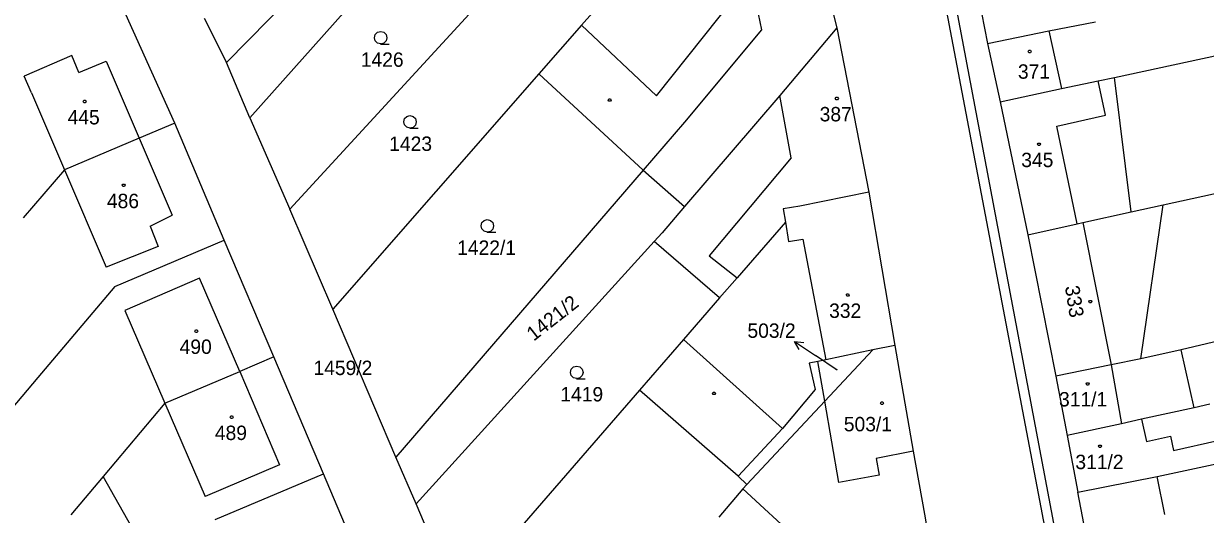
# Model space of a CAD drawing. Extents: x -580630 to -576196, y -1189024 to -1183567.
# Drawn here: x -578306.1 to -578166.5, y -1186279.1 to -1186221.1 of the extents above; entities that cross this region are included whole.
import ezdxf

# ---------------------------------------------------------------- set-up
doc = ezdxf.new("R2010")
doc.units = 0
for name, color, linetype in [('Vrstva 1', 7, 'Continuous'), ('Vrstva 16', 7, 'Continuous'), ('Vrstva 18', 7, 'Continuous'), ('Vrstva 19', 7, 'Continuous'), ('Vrstva 25', 7, 'Continuous'), ('Vrstva 4', 7, 'Continuous')]:
    doc.layers.add(name, color=color, linetype=linetype)

msp = doc.modelspace()

# ---------------------------------------------------------------- linework, layer by layer
at = {"layer": 'Vrstva 1'}
for p, q in [((-578181.13, -1186303.55), (-578202.4, -1186191.42)), ((-578201.3, -1186191.03), (-578180.06, -1186303.25)), ((-578282.12, -1186225.69), (-578262.48, -1186205.64)), ((-578195.53, -1186206.81), (-578192.24, -1186223.42)), ((-578258.85, -1186209.13), (-578279.35, -1186232.22)), ((-578211.93, -1186213.91), (-578210.05, -1186221.59)), ((-578288.24, -1186232.87), (-578295.84, -1186215.89)), ((-578220.24, -1186215.67), (-578218.92, -1186221.83)), ((-578274.64, -1186243), (-578250.72, -1186216.94)), ((-578236.81, -1186217.42), (-578240.21, -1186221.28)), ((-578177.26, -1186227.45), (-578132.84, -1186217.91)), ((-578284.77, -1186220.44), (-578282.12, -1186225.69)), ((-578240.21, -1186221.28), (-578245.25, -1186227.04)), ((-578218.92, -1186221.83), (-578228.04, -1186232.72)), ((-578210.05, -1186221.59), (-578216.76, -1186229.57)), ((-578210.05, -1186221.59), (-578206.27, -1186241)), ((-578192.24, -1186223.42), (-578184.99, -1186221.94)), ((-578184.99, -1186221.94), (-578179.49, -1186220.89)), ((-578184.99, -1186221.94), (-578183.5, -1186228.77)), ((-578192.24, -1186223.42), (-578190.76, -1186230.32)), ((-578279.35, -1186232.22), (-578282.12, -1186225.69)), ((-578245.25, -1186227.04), (-578269.58, -1186254.84)), ((-578232.93, -1186238.4), (-578245.25, -1186227.04)), ((-578179.17, -1186227.86), (-578177.26, -1186227.45)), ((-578175.26, -1186243.34), (-578177.26, -1186227.45)), ((-578190.76, -1186230.32), (-578183.5, -1186228.77)), ((-578183.5, -1186228.77), (-578179.17, -1186227.86)), ((-578216.76, -1186229.57), (-578228.04, -1186242.71)), ((-578190.76, -1186230.32), (-578187.5, -1186246.06)), ((-578288.24, -1186232.87), (-578292.43, -1186234.64)), ((-578282.39, -1186246.69), (-578288.24, -1186232.87)), ((-578279.35, -1186232.22), (-578274.64, -1186243)), ((-578228.04, -1186232.72), (-578232.93, -1186238.4)), ((-578171.48, -1186242.52), (-578124.81, -1186232.21)), ((-578292.43, -1186234.64), (-578301.25, -1186238.37)), ((-578301.25, -1186238.37), (-578306.14, -1186244.06)), ((-578232.93, -1186238.4), (-578262.11, -1186272.32)), ((-578232.93, -1186238.4), (-578228.04, -1186242.71)), ((-578206.27, -1186241), (-578214.4, -1186242.66)), ((-578206.27, -1186241), (-578203.18, -1186259.12)), ((-578269.58, -1186254.84), (-578274.64, -1186243)), ((-578228.04, -1186242.71), (-578230.67, -1186245.8)), ((-578214.4, -1186242.66), (-578216.38, -1186242.99)), ((-578216.38, -1186242.99), (-578216.12, -1186244.56)), ((-578175.26, -1186243.34), (-578171.48, -1186242.52)), ((-578174.13, -1186260.73), (-578171.48, -1186242.52)), ((-578180.98, -1186244.6), (-578175.26, -1186243.34)), ((-578230.67, -1186245.8), (-578231.63, -1186246.85)), ((-578216.12, -1186244.56), (-578221.82, -1186251.14)), ((-578187.5, -1186246.06), (-578181.64, -1186244.75)), ((-578181.64, -1186244.75), (-578180.98, -1186244.6)), ((-578295.32, -1186252.18), (-578282.39, -1186246.69)), ((-578276.53, -1186260.49), (-578282.39, -1186246.69)), ((-578231.63, -1186246.85), (-578259.74, -1186277.86)), ((-578223.88, -1186253.51), (-578231.63, -1186246.85)), ((-578187.5, -1186246.06), (-578184.18, -1186262.77)), ((-578114.84, -1186246.98), (-578169.38, -1186259.63)), ((-578221.82, -1186251.14), (-578223.88, -1186253.51)), ((-578295.32, -1186252.18), (-578304.4, -1186262.92)), ((-578223.88, -1186253.51), (-578228.14, -1186258.42)), ((-578262.11, -1186272.32), (-578269.58, -1186254.84)), ((-578228.14, -1186258.42), (-578233.33, -1186264.4)), ((-578211.47, -1186265.73), (-578205.78, -1186259.66)), ((-578205.78, -1186259.66), (-578211.35, -1186260.82)), ((-578203.18, -1186259.12), (-578205.78, -1186259.66)), ((-578203.18, -1186259.12), (-578201.03, -1186271.64)), ((-578169.38, -1186259.63), (-578174.13, -1186260.73)), ((-578167.83, -1186266.49), (-578169.38, -1186259.63)), ((-578276.53, -1186260.49), (-578280.57, -1186262.2)), ((-578270.67, -1186274.3), (-578276.53, -1186260.49)), ((-578212.3, -1186261.02), (-578213.31, -1186261.23)), ((-578213.31, -1186261.23), (-578212.59, -1186264.35)), ((-578211.35, -1186260.82), (-578212.3, -1186261.02)), ((-578174.13, -1186260.73), (-578177.66, -1186261.44)), ((-578289.4, -1186265.95), (-578280.57, -1186262.2)), ((-578177.66, -1186261.44), (-578184.18, -1186262.77)), ((-578304.4, -1186262.92), (-578307.56, -1186266.66)), ((-578184.18, -1186262.77), (-578182.85, -1186269.79)), ((-578233.33, -1186264.4), (-578254.88, -1186289.24)), ((-578221.71, -1186274.59), (-578233.33, -1186264.4)), ((-578212.59, -1186264.35), (-578216.47, -1186268.94)), ((-578289.4, -1186265.95), (-578296.71, -1186274.64)), ((-578220.69, -1186275.55), (-578211.47, -1186265.73)), ((-578167.83, -1186266.49), (-578174.06, -1186267.86)), ((-578166, -1186266.09), (-578167.83, -1186266.49)), ((-578174.06, -1186267.86), (-578176.41, -1186268.38)), ((-578216.47, -1186268.94), (-578221.71, -1186274.59)), ((-578176.41, -1186268.38), (-578182.85, -1186269.79)), ((-578182.85, -1186269.79), (-578181.58, -1186276.46)), ((-578259.74, -1186277.86), (-578262.11, -1186272.32)), ((-578201.03, -1186271.64), (-578199.7, -1186279.09)), ((-578172.19, -1186274.61), (-578164.49, -1186272.97)), ((-578296.71, -1186274.64), (-578300.51, -1186279.15)), ((-578283.48, -1186279.72), (-578270.67, -1186274.3)), ((-578264.82, -1186288.11), (-578270.67, -1186274.3)), ((-578221.71, -1186274.59), (-578220.69, -1186275.55)), ((-578181.58, -1186276.46), (-578172.19, -1186274.61)), ((-578221.14, -1186276.08), (-578223.98, -1186279.42)), ((-578220.69, -1186275.55), (-578221.14, -1186276.08)), ((-578179.1, -1186289.58), (-578181.58, -1186276.46)), ((-578254.88, -1186289.24), (-578259.74, -1186277.86)), ((-578199.7, -1186279.09), (-578199.34, -1186281.18))]:
    msp.add_line(p, q, dxfattribs=at)
at = {"layer": 'Vrstva 16'}
for p in [(-578215.051, -1186258.644), (-578210.02, -1186262.07)]:
    msp.add_line(p, (-578212.57, -1186260.33), dxfattribs=at)
msp.add_lwpolyline([(-578214.505, -1186259.62), (-578215.051, -1186258.644), (-578213.943, -1186258.792)], dxfattribs=at)
at = {"layer": 'Vrstva 25'}
for points in [[(-578263.9, -1186223.49), (-578264.28, -1186223.39), (-578264.55, -1186223.12), (-578264.65, -1186222.75), (-578264.55, -1186222.38), (-578264.28, -1186222.11), (-578263.91, -1186222.01), (-578263.54, -1186222.11), (-578263.27, -1186222.38), (-578263.17, -1186222.76), (-578263.27, -1186223.14), (-578263.54, -1186223.41), (-578263.92, -1186223.51), (-578262.92, -1186223.51)], [(-578260.45, -1186233.43), (-578260.83, -1186233.33), (-578261.1, -1186233.06), (-578261.2, -1186232.69), (-578261.1, -1186232.32), (-578260.83, -1186232.05), (-578260.46, -1186231.95), (-578260.09, -1186232.05), (-578259.82, -1186232.32), (-578259.72, -1186232.7), (-578259.82, -1186233.08), (-578260.09, -1186233.35), (-578260.47, -1186233.45), (-578259.47, -1186233.45)], [(-578251.31, -1186245.72), (-578251.69, -1186245.62), (-578251.96, -1186245.35), (-578252.06, -1186244.98), (-578251.96, -1186244.61), (-578251.69, -1186244.34), (-578251.32, -1186244.24), (-578250.95, -1186244.34), (-578250.68, -1186244.61), (-578250.58, -1186244.99), (-578250.68, -1186245.37), (-578250.95, -1186245.64), (-578251.33, -1186245.74), (-578250.33, -1186245.74)], [(-578240.75, -1186263.05), (-578241.13, -1186262.95), (-578241.4, -1186262.68), (-578241.5, -1186262.31), (-578241.4, -1186261.94), (-578241.13, -1186261.67), (-578240.76, -1186261.57), (-578240.39, -1186261.67), (-578240.12, -1186261.94), (-578240.02, -1186262.32), (-578240.12, -1186262.7), (-578240.39, -1186262.97), (-578240.77, -1186263.07), (-578239.77, -1186263.07)]]:
    msp.add_lwpolyline(points, dxfattribs=at)
for points in [[(-578187.18, -1186224.24), (-578187.09, -1186224.39), (-578187.18, -1186224.54), (-578187.36, -1186224.54), (-578187.45, -1186224.39), (-578187.36, -1186224.24)], [(-578298.8, -1186230.15), (-578298.71, -1186230.3), (-578298.8, -1186230.45), (-578298.98, -1186230.45), (-578299.07, -1186230.3), (-578298.98, -1186230.15)], [(-578236.77, -1186229.97), (-578236.68, -1186230.12), (-578236.77, -1186230.27), (-578236.95, -1186230.27), (-578237.04, -1186230.12), (-578236.95, -1186229.97)], [(-578209.95, -1186229.79), (-578209.86, -1186229.94), (-578209.95, -1186230.09), (-578210.13, -1186230.09), (-578210.22, -1186229.94), (-578210.13, -1186229.79)], [(-578186.08, -1186235.2), (-578185.99, -1186235.35), (-578186.08, -1186235.5), (-578186.26, -1186235.5), (-578186.35, -1186235.35), (-578186.26, -1186235.2)], [(-578294.18, -1186240.05), (-578294.09, -1186240.2), (-578294.18, -1186240.35), (-578294.36, -1186240.35), (-578294.45, -1186240.2), (-578294.36, -1186240.05)], [(-578208.66, -1186253.02), (-578208.57, -1186253.17), (-578208.66, -1186253.32), (-578208.84, -1186253.32), (-578208.93, -1186253.17), (-578208.84, -1186253.02)], [(-578180, -1186253.8), (-578179.91, -1186253.95), (-578180, -1186254.1), (-578180.18, -1186254.1), (-578180.27, -1186253.95), (-578180.18, -1186253.8)], [(-578285.59, -1186257.28), (-578285.5, -1186257.43), (-578285.59, -1186257.58), (-578285.77, -1186257.58), (-578285.86, -1186257.43), (-578285.77, -1186257.28)], [(-578180.33, -1186263.53), (-578180.24, -1186263.68), (-578180.33, -1186263.83), (-578180.51, -1186263.83), (-578180.6, -1186263.68), (-578180.51, -1186263.53)], [(-578224.46, -1186264.64), (-578224.37, -1186264.79), (-578224.46, -1186264.94), (-578224.64, -1186264.94), (-578224.73, -1186264.79), (-578224.64, -1186264.64)], [(-578204.62, -1186265.8), (-578204.53, -1186265.95), (-578204.62, -1186266.1), (-578204.8, -1186266.1), (-578204.89, -1186265.95), (-578204.8, -1186265.8)], [(-578281.43, -1186267.46), (-578281.34, -1186267.61), (-578281.43, -1186267.76), (-578281.61, -1186267.76), (-578281.7, -1186267.61), (-578281.61, -1186267.46)], [(-578178.88, -1186270.9), (-578178.79, -1186271.05), (-578178.88, -1186271.2), (-578179.06, -1186271.2), (-578179.15, -1186271.05), (-578179.06, -1186270.9)]]:
    msp.add_lwpolyline(points, close=True, dxfattribs=at)
at = {"layer": 'Vrstva 4'}
for p, q in [((-578231.32, -1186229.64), (-578220.24, -1186215.67)), ((-578240.21, -1186221.28), (-578231.32, -1186229.64)), ((-578300.41, -1186224.86), (-578306.01, -1186227.31)), ((-578299.55, -1186226.88), (-578300.41, -1186224.86)), ((-578299.55, -1186226.88), (-578296.33, -1186225.51)), ((-578296.33, -1186225.51), (-578292.43, -1186234.64)), ((-578305.16, -1186229.28), (-578306.01, -1186227.31)), ((-578178.32, -1186231.92), (-578179.17, -1186227.86)), ((-578305.16, -1186229.28), (-578301.25, -1186238.37)), ((-578215.43, -1186236.95), (-578216.76, -1186229.57)), ((-578184.07, -1186233.21), (-578178.32, -1186231.92)), ((-578181.64, -1186244.75), (-578184.07, -1186233.21)), ((-578292.43, -1186234.64), (-578288.55, -1186243.73)), ((-578215.43, -1186236.95), (-578225.13, -1186248.52)), ((-578301.25, -1186238.37), (-578296.32, -1186249.86)), ((-578291.16, -1186245.01), (-578288.55, -1186243.73)), ((-578291.16, -1186245.01), (-578290.2, -1186247.42)), ((-578216.12, -1186244.56), (-578215.75, -1186246.85)), ((-578180.98, -1186244.6), (-578177.66, -1186261.44)), ((-578215.75, -1186246.85), (-578214.05, -1186246.58)), ((-578214.05, -1186246.58), (-578211.35, -1186260.82)), ((-578290.2, -1186247.42), (-578296.32, -1186249.86)), ((-578225.13, -1186248.52), (-578221.82, -1186251.14)), ((-578285.33, -1186251.18), (-578294.12, -1186254.98)), ((-578280.57, -1186262.2), (-578285.33, -1186251.18)), ((-578294.12, -1186254.98), (-578289.4, -1186265.95)), ((-578216.47, -1186268.94), (-578228.14, -1186258.42)), ((-578211.47, -1186265.73), (-578212.3, -1186261.02)), ((-578280.57, -1186262.2), (-578275.88, -1186273.24)), ((-578177.66, -1186261.44), (-578176.41, -1186268.38)), ((-578289.4, -1186265.95), (-578284.66, -1186276.97)), ((-578209.79, -1186275.33), (-578211.47, -1186265.73)), ((-578174.06, -1186267.86), (-578173.48, -1186270.5)), ((-578173.48, -1186270.5), (-578170.65, -1186269.87)), ((-578170.65, -1186269.87), (-578170.28, -1186271.53)), ((-578170.28, -1186271.53), (-578165.06, -1186270.38)), ((-578201.03, -1186271.64), (-578205.4, -1186272.5)), ((-578275.88, -1186273.24), (-578284.66, -1186276.97)), ((-578205.4, -1186272.5), (-578205.05, -1186274.47)), ((-578289.65, -1186287.08), (-578296.71, -1186274.64)), ((-578205.05, -1186274.47), (-578209.79, -1186275.33)), ((-578171.32, -1186279.13), (-578172.19, -1186274.61)), ((-578221.14, -1186276.08), (-578214.56, -1186282.15))]:
    msp.add_line(p, q, dxfattribs=at)

# ---------------------------------------------------------------- texts
at = {"layer": 'Vrstva 16'}
msp.add_text('503/2', height=1.7, dxfattribs=at).set_placement((-578220.597, -1186258.23))
at = {"layer": 'Vrstva 18'}
for s, p in [('1426', (-578266.269, -1186226.19)), ('1423', (-578262.906, -1186236.13)), ('1422/1', (-578254.884, -1186248.42)), ('1459/2', (-578271.855, -1186262.63)), ('1419', (-578242.697, -1186265.75))]:
    msp.add_text(s, height=1.7, dxfattribs=at).set_placement(p)
msp.add_text('1421/2', height=1.7, rotation=38.10169, dxfattribs=at).set_placement((-578245.842, -1186258.685))
at = {"layer": 'Vrstva 19'}
for s, height, p in [('371', 1.7, (-578188.653, -1186227.6)), ('445', 1.7, (-578300.891, -1186233)), ('387', 1.7, (-578212.068, -1186232.64)), ('345', 1.7, (-578188.258, -1186238.05)), ('486', 1.7, (-578296.251, -1186242.9)), ('332', 1.7, (-578210.952, -1186255.87)), ('490', 1.7, (-578287.661, -1186260.13)), ('503/2', 0.1, (-578210.236, -1186262.07)), ('311/1', 1.7, (-578183.796, -1186266.34)), ('503/1', 1.7, (-578209.216, -1186269.28)), ('489', 1.7, (-578283.501, -1186270.31)), ('311/2', 1.7, (-578181.868, -1186273.75))]:
    msp.add_text(s, height=height, dxfattribs=at).set_placement(p)
msp.add_text('333', height=1.7, rotation=278.97315, dxfattribs=at).set_placement((-578183.106, -1186252.182))

doc.saveas('drawing.dxf')
